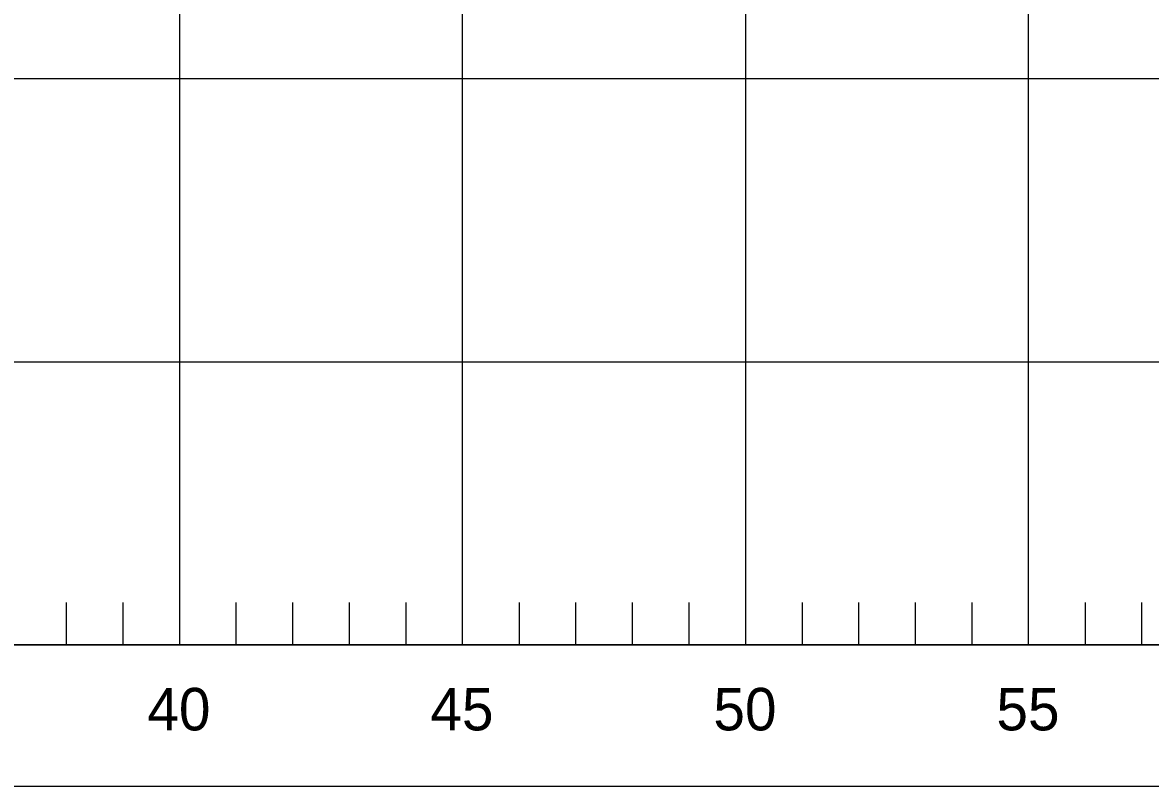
# Model space of a CAD drawing. Extents: x 1578769 to 1579225, y 724002 to 724828.
# Drawn here: x 1578841.42 to 1578861.35, y 724300.65 to 724314.14 of the extents above; entities that cross this region are included whole.
import ezdxf

# ---------------------------------------------------------------- set-up
doc = ezdxf.new("R2010")
doc.units = 0
for name, color, linetype in [('1', 7, 'Continuous'), ('Default', 7, 'Continuous'), ('Old_Level_1', 7, 'Continuous'), ('Old_Level_41', 7, 'Continuous'), ('Old_Level_42', 7, 'Continuous')]:
    doc.layers.add(name, color=color, linetype=linetype)

msp = doc.modelspace()

# ---------------------------------------------------------------- linework, layer by layer
at = {"layer": 'Default'}
msp.add_line((1578824.194, 724303.15), (1579224.194, 724303.15), dxfattribs=at)
at = {"layer": 'Old_Level_1'}
for points in [[(1578819.194, 724335.65), (1578926.694, 724335.65), (1578926.694, 724300.65), (1578819.194, 724300.65)], [(1578824.194, 724333.15), (1578924.194, 724333.15), (1578924.194, 724303.15), (1578824.194, 724303.15)]]:
    msp.add_lwpolyline(points, close=True, dxfattribs=at)
at = {"layer": 'Old_Level_41'}
for p, q in [((1578844.194, 724333.15), (1578844.194, 724303.15)), ((1578849.194, 724303.15), (1578849.194, 724333.15)), ((1578854.194, 724333.15), (1578854.194, 724303.15)), ((1578859.194, 724303.15), (1578859.194, 724333.15))]:
    msp.add_line(p, q, dxfattribs=at)
for points in [[(1578924.194, 724313.15), (1578824.194, 724313.15)], [(1578824.194, 724308.15), (1578924.194, 724308.15)]]:
    msp.add_lwpolyline(points, dxfattribs=at)
at = {"layer": 'Old_Level_42'}
for p, q in [((1578842.194, 724303.9), (1578842.194, 724303.15)), ((1578843.194, 724303.9), (1578843.194, 724303.15)), ((1578845.194, 724303.9), (1578845.194, 724303.15)), ((1578846.194, 724303.9), (1578846.194, 724303.15)), ((1578847.194, 724303.9), (1578847.194, 724303.15)), ((1578848.194, 724303.9), (1578848.194, 724303.15)), ((1578850.194, 724303.9), (1578850.194, 724303.15)), ((1578851.194, 724303.9), (1578851.194, 724303.15)), ((1578852.194, 724303.9), (1578852.194, 724303.15)), ((1578853.194, 724303.9), (1578853.194, 724303.15)), ((1578855.194, 724303.9), (1578855.194, 724303.15)), ((1578856.194, 724303.9), (1578856.194, 724303.15)), ((1578857.194, 724303.9), (1578857.194, 724303.15)), ((1578858.194, 724303.9), (1578858.194, 724303.15)), ((1578860.194, 724303.9), (1578860.194, 724303.15)), ((1578861.194, 724303.9), (1578861.194, 724303.15))]:
    msp.add_line(p, q, dxfattribs=at)

# ---------------------------------------------------------------- texts
at = {"layer": '1'}
for s, p in [('40', (1578843.628, 724301.64)), ('45', (1578848.628, 724301.64)), ('50', (1578853.628, 724301.64)), ('55', (1578858.628, 724301.64))]:
    msp.add_text(s, height=0.75, dxfattribs=at).set_placement(p)

doc.saveas('drawing.dxf')
